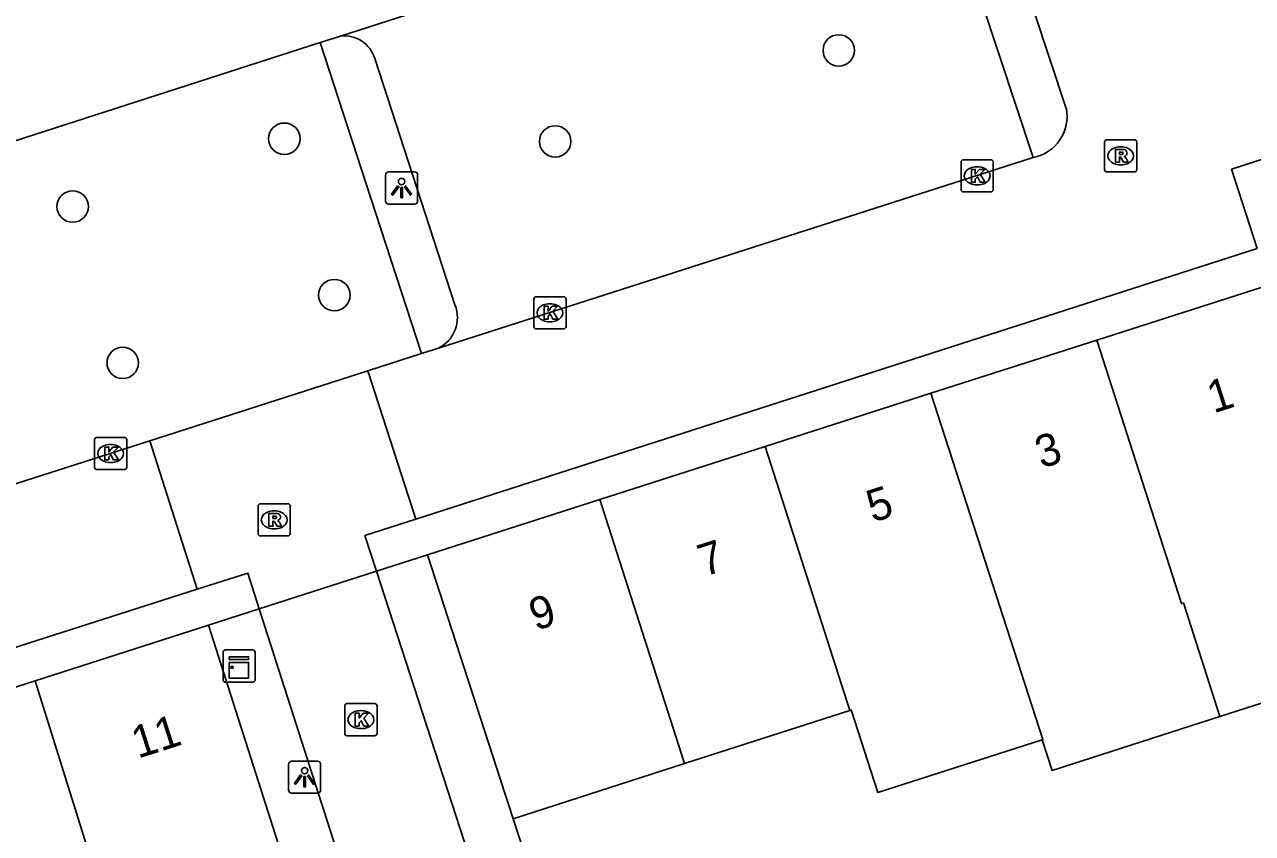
# Model space of a CAD drawing. Extents: x 159377 to 159983, y 382996 to 383595.
# Drawn here: x 159530.89 to 159569.02, y 383184.26 to 383209.38 of the extents above; entities that cross this region are included whole.
import ezdxf

# ---------------------------------------------------------------- set-up
doc = ezdxf.new("R2010")
doc.units = 0
for name, color, linetype in [('IMGEO_Boom', 7, 'Continuous'), ('IMGEO_Kast', 7, 'Continuous'), ('IMGEO_Kolk', 7, 'Continuous'), ('IMGEO_Lichtpunt', 7, 'Continuous'), ('IMGEO_Muur', 7, 'Continuous'), ('IMGEO_Pand', 7, 'Continuous'), ('IMGEO_Pand_nummerreeks', 7, 'Continuous'), ('IMGEO_Rijbaan_lokaal_open', 7, 'Continuous'), ('IMGEO_Rioolput', 7, 'Continuous'), ('IMGEO_Voetpad_open', 7, 'Continuous')]:
    doc.layers.add(name, color=color, linetype=linetype)

msp = doc.modelspace()

# ---------------------------------------------------------------- linework, layer by layer
at = {"layer": 'IMGEO_Boom'}
for centre in [(159556.178, 383208.58), (159538.959, 383205.837), (159547.371, 383205.753), (159532.387, 383203.732), (159540.514, 383200.981), (159533.942, 383198.876)]:
    msp.add_circle(centre, 0.489, dxfattribs=at)
at = {"layer": 'IMGEO_Kast'}
for p, q in [((159537.056, 383189.034), (159537.056, 383189.875)), ((159537.056, 383189.875), (159537.056, 383189.034)), ((159537.131, 383189.959), (159537.972, 383189.959)), ((159537.972, 383189.959), (159537.131, 383189.959)), ((159538.056, 383189.884), (159538.056, 383189.043)), ((159538.056, 383189.043), (159538.056, 383189.884)), ((159537.981, 383188.959), (159537.14, 383188.959)), ((159537.14, 383188.959), (159537.981, 383188.959))]:
    msp.add_line(p, q, dxfattribs=at)
for points in [[(159537.251, 383189.749), (159537.851, 383189.749), (159537.851, 383189.664), (159537.251, 383189.664), (159537.251, 383189.749)], [(159537.251, 383189.574), (159537.851, 383189.574), (159537.851, 383189.085), (159537.251, 383189.085), (159537.251, 383189.574)]]:
    msp.add_lwpolyline(points, dxfattribs=at)
msp.add_circle((159537.335, 383189.423), 0.0377, dxfattribs=at)
for centre, start, end in [((159537.134, 383189.881), 92.4484, 184.2845), ((159537.134, 383189.881), 92.4484, 184.2845), ((159537.978, 383189.881), 2.4484, 94.2845), ((159537.978, 383189.881), 2.4484, 94.2845), ((159537.134, 383189.037), 182.4484, 274.2845), ((159537.134, 383189.037), 182.4484, 274.2845), ((159537.978, 383189.037), 272.4484, 4.2845), ((159537.978, 383189.037), 272.4484, 4.2845)]:
    msp.add_arc(centre, 0.0779, start, end, dxfattribs=at)
at = {"layer": 'IMGEO_Kolk'}
for p, q in [((159559.975, 383204.259), (159559.975, 383205.111)), ((159560.05, 383205.185), (159560.902, 383205.185)), ((159560.463, 383204.965), (159560.488, 383204.965)), ((159560.976, 383205.111), (159560.976, 383204.259)), ((159560.902, 383204.185), (159560.05, 383204.185)), ((159560.486, 383204.405), (159560.461, 383204.405)), ((159546.707, 383200.006), (159546.707, 383200.858)), ((159546.782, 383200.932), (159547.634, 383200.932)), ((159547.195, 383200.712), (159547.22, 383200.712)), ((159547.708, 383200.858), (159547.708, 383200.006)), ((159547.218, 383200.152), (159547.193, 383200.152)), ((159547.634, 383199.932), (159546.782, 383199.932)), ((159533.139, 383196.56), (159533.991, 383196.56)), ((159533.064, 383195.634), (159533.064, 383196.486)), ((159533.552, 383196.34), (159533.577, 383196.34)), ((159534.065, 383196.486), (159534.065, 383195.634)), ((159533.575, 383195.78), (159533.55, 383195.78)), ((159533.991, 383195.56), (159533.139, 383195.56)), ((159540.837, 383187.369), (159540.837, 383188.221)), ((159540.912, 383188.295), (159541.764, 383188.295)), ((159541.838, 383188.221), (159541.838, 383187.369)), ((159541.325, 383188.075), (159541.35, 383188.075)), ((159541.348, 383187.515), (159541.323, 383187.515)), ((159541.764, 383187.295), (159540.912, 383187.295))]:
    msp.add_line(p, q, dxfattribs=at)
for points in [[(159559.975, 383204.259), (159559.975, 383205.111)], [(159560.05, 383205.185), (159560.902, 383205.185)], [(159560.976, 383205.111), (159560.976, 383204.259)], [(159560.296, 383204.885), (159560.419, 383204.885), (159560.419, 383204.734), (159560.549, 383204.885), (159560.713, 383204.885), (159560.567, 383204.734), (159560.72, 383204.485), (159560.568, 383204.485), (159560.483, 383204.649), (159560.419, 383204.582), (159560.419, 383204.485), (159560.296, 383204.485), (159560.296, 383204.885)], [(159560.902, 383204.185), (159560.05, 383204.185)], [(159546.707, 383200.006), (159546.707, 383200.858)], [(159546.782, 383200.932), (159547.634, 383200.932)], [(159547.708, 383200.858), (159547.708, 383200.006)], [(159547.028, 383200.632), (159547.151, 383200.632), (159547.151, 383200.481), (159547.281, 383200.632), (159547.445, 383200.632), (159547.299, 383200.481), (159547.452, 383200.232), (159547.3, 383200.232), (159547.215, 383200.396), (159547.151, 383200.329), (159547.151, 383200.232), (159547.028, 383200.232), (159547.028, 383200.632)], [(159547.634, 383199.932), (159546.782, 383199.932)], [(159533.139, 383196.56), (159533.991, 383196.56)], [(159533.064, 383195.634), (159533.064, 383196.486)], [(159533.385, 383196.26), (159533.508, 383196.26), (159533.508, 383196.109), (159533.638, 383196.26), (159533.802, 383196.26), (159533.656, 383196.109), (159533.809, 383195.86), (159533.657, 383195.86), (159533.572, 383196.024), (159533.508, 383195.957), (159533.508, 383195.86), (159533.385, 383195.86), (159533.385, 383196.26)], [(159534.065, 383196.486), (159534.065, 383195.634)], [(159533.991, 383195.56), (159533.139, 383195.56)], [(159540.837, 383187.369), (159540.837, 383188.221)], [(159540.912, 383188.295), (159541.764, 383188.295)], [(159541.838, 383188.221), (159541.838, 383187.369)], [(159541.158, 383187.995), (159541.281, 383187.995), (159541.281, 383187.844), (159541.411, 383187.995), (159541.575, 383187.995), (159541.429, 383187.844), (159541.582, 383187.595), (159541.43, 383187.595), (159541.345, 383187.759), (159541.281, 383187.692), (159541.281, 383187.595), (159541.158, 383187.595), (159541.158, 383187.995)], [(159541.764, 383187.295), (159540.912, 383187.295)]]:
    msp.add_lwpolyline(points, dxfattribs=at)
for centre, start, end in [((159560.052, 383205.109), 91.552, 178.448), ((159560.052, 383205.109), 91.552, 178.448), ((159560.9, 383205.109), 1.552, 88.448), ((159560.9, 383205.109), 1.552, 88.448), ((159560.052, 383204.261), 181.552, 268.448), ((159560.052, 383204.261), 181.552, 268.448), ((159560.9, 383204.261), 271.552, 358.448), ((159560.9, 383204.261), 271.552, 358.448), ((159546.784, 383200.856), 91.552, 178.448), ((159546.784, 383200.856), 91.552, 178.448), ((159547.632, 383200.856), 1.552, 88.448), ((159547.632, 383200.856), 1.552, 88.448), ((159546.784, 383200.008), 181.552, 268.448), ((159546.784, 383200.008), 181.552, 268.448), ((159547.632, 383200.008), 271.552, 358.448), ((159547.632, 383200.008), 271.552, 358.448), ((159533.141, 383196.484), 91.552, 178.448), ((159533.141, 383196.484), 91.552, 178.448), ((159533.989, 383196.484), 1.552, 88.448), ((159533.989, 383196.484), 1.552, 88.448), ((159533.141, 383195.636), 181.552, 268.448), ((159533.141, 383195.636), 181.552, 268.448), ((159533.989, 383195.636), 271.552, 358.448), ((159533.989, 383195.636), 271.552, 358.448), ((159540.914, 383188.219), 91.552, 178.448), ((159540.914, 383188.219), 91.552, 178.448), ((159541.762, 383188.219), 1.552, 88.448), ((159541.762, 383188.219), 1.552, 88.448), ((159540.914, 383187.371), 181.552, 268.448), ((159540.914, 383187.371), 181.552, 268.448), ((159541.762, 383187.371), 271.552, 358.448), ((159541.762, 383187.371), 271.552, 358.448)]:
    msp.add_arc(centre, 0.0765, start, end, dxfattribs=at)
for centre, major_axis, ratio, start_param, end_param in [((159560.462, 383204.685), (-0.387, 0.002), 0.722429, 4.712389, 7.853982), ((159560.487, 383204.685), (-0.39, 0.002), 0.717154, 1.570796, 4.712389), ((159547.194, 383200.432), (-0.387, 0.002), 0.722429, 4.712389, 7.853982), ((159547.219, 383200.432), (-0.39, 0.002), 0.717154, 1.570796, 4.712389), ((159533.551, 383196.06), (-0.387, 0.002), 0.722429, 4.712389, 7.853982), ((159533.576, 383196.06), (-0.39, 0.002), 0.717154, 1.570796, 4.712389), ((159541.324, 383187.795), (-0.387, 0.002), 0.722429, 4.712389, 7.853982), ((159541.349, 383187.795), (-0.39, 0.002), 0.717154, 1.570796, 4.712389)]:
    msp.add_ellipse(centre, major_axis=major_axis, ratio=ratio, start_param=start_param, end_param=end_param, dxfattribs=at)
at = {"layer": 'IMGEO_Lichtpunt'}
for p, q in [((159542.103, 383204.71), (159542.103, 383203.903)), ((159542.103, 383204.71), (159542.103, 383203.903)), ((159543.005, 383204.805), (159542.197, 383204.805)), ((159543.005, 383204.805), (159542.197, 383204.805)), ((159543.099, 383203.903), (159543.099, 383204.71)), ((159543.099, 383203.903), (159543.099, 383204.71)), ((159542.197, 383203.809), (159543.005, 383203.809)), ((159542.197, 383203.809), (159543.005, 383203.809)), ((159539.091, 383186.412), (159539.091, 383185.605)), ((159539.091, 383186.412), (159539.091, 383185.605)), ((159539.993, 383186.507), (159539.185, 383186.507)), ((159539.993, 383186.507), (159539.185, 383186.507)), ((159540.087, 383185.605), (159540.087, 383186.412)), ((159540.087, 383185.605), (159540.087, 383186.412)), ((159539.185, 383185.511), (159539.993, 383185.511)), ((159539.185, 383185.511), (159539.993, 383185.511))]:
    msp.add_line(p, q, dxfattribs=at)
for points in [[(159542.477, 383204.374), (159542.516, 383204.346), (159542.328, 383204.084), (159542.29, 383204.111), (159542.477, 383204.374)], [(159542.579, 383204.326), (159542.626, 383204.326), (159542.626, 383204.004), (159542.579, 383204.004), (159542.579, 383204.326)], [(159542.689, 383204.346), (159542.727, 383204.373), (159542.914, 383204.111), (159542.875, 383204.083), (159542.689, 383204.346)], [(159539.465, 383186.076), (159539.504, 383186.048), (159539.316, 383185.786), (159539.278, 383185.813), (159539.465, 383186.076)], [(159539.567, 383186.028), (159539.614, 383186.028), (159539.614, 383185.706), (159539.567, 383185.706), (159539.567, 383186.028)], [(159539.677, 383186.048), (159539.715, 383186.075), (159539.902, 383185.813), (159539.863, 383185.785), (159539.677, 383186.048)]]:
    msp.add_lwpolyline(points, dxfattribs=at)
for centre in [(159542.602, 383204.508), (159539.59, 383186.21)]:
    msp.add_circle(centre, 0.0994, dxfattribs=at)
for centre, start, end in [((159542.197, 383204.71), 90, 180), ((159542.197, 383204.71), 90, 180), ((159543.005, 383204.71), 0, 90), ((159543.005, 383204.71), 0, 90), ((159542.197, 383203.903), 180, 270), ((159542.197, 383203.903), 180, 270), ((159543.005, 383203.903), 270, 0), ((159543.005, 383203.903), 270, 360), ((159539.185, 383186.412), 90, 180), ((159539.185, 383186.412), 90, 180), ((159539.993, 383186.412), 0, 90), ((159539.993, 383186.412), 0, 90), ((159539.185, 383185.605), 180, 270), ((159539.185, 383185.605), 180, 270), ((159539.993, 383185.605), 270, 0), ((159539.993, 383185.605), 270, 360)]:
    msp.add_arc(centre, 0.0946, start, end, dxfattribs=at)
at = {"layer": 'IMGEO_Muur'}
msp.add_lwpolyline([(159546.069, 383184.712), (159549.352, 383174.651)], dxfattribs=at)
at = {"layer": 'IMGEO_Pand'}
for points in [[(159569.587, 383201.314), (159564.189, 383199.583)], [(159564.189, 383199.583), (159559.039, 383197.931)], [(159568.017, 383187.893), (159566.885, 383191.422), (159566.818, 383191.4), (159564.189, 383199.583)], [(159553.888, 383196.279), (159559.039, 383197.931)], [(159559.039, 383197.931), (159562.517, 383187.176), (159562.495, 383187.169)], [(159548.757, 383194.633), (159553.888, 383196.279)], [(159556.521, 383188.082), (159553.888, 383196.279)], [(159548.757, 383194.633), (159543.404, 383192.916)], [(159551.391, 383186.428), (159548.757, 383194.633)], [(159568.017, 383187.893), (159573.31, 383189.59), (159572.175, 383193.13), (159572.197, 383193.137)], [(159546.069, 383184.712), (159543.404, 383192.916)], [(159536.607, 383190.727), (159531.222, 383189)], [(159536.607, 383190.727), (159539.227, 383182.52)], [(159531.222, 383189), (159526.088, 383187.353)], [(159531.222, 383189), (159533.786, 383180.776)], [(159556.521, 383188.082), (159551.391, 383186.428)], [(159562.495, 383187.169), (159557.389, 383185.532), (159556.567, 383188.097), (159556.521, 383188.082)], [(159562.495, 383187.169), (159562.8, 383186.22), (159568.017, 383187.893)], [(159546.069, 383184.712), (159551.391, 383186.428)]]:
    msp.add_lwpolyline(points, dxfattribs=at)
at = {"layer": 'IMGEO_Rijbaan_lokaal_open'}
for points in [[(159540.707, 383209.028), (159559.015, 383214.923)], [(159560.719, 383214.415), (159563.245, 383206.781)], [(159594.442, 383213.217), (159593.923, 383213.154), (159568.377, 383204.889), (159569.171, 383202.429), (159543.044, 383194.025)], [(159529.915, 383205.553), (159540.074, 383208.824)], [(159540.074, 383208.824), (159540.707, 383209.028)], [(159520.354, 383207.214), (159514.946, 383205.47), (159500, 383200.651), (159493.749, 383198.635), (159499.75, 383180.18), (159500, 383180.243), (159536.251, 383191.843)], [(159562.21, 383205.251), (159543.744, 383199.332)], [(159543.744, 383199.332), (159543.216, 383199.162)], [(159543.216, 383199.162), (159541.549, 383198.628)], [(159534.778, 383196.457), (159541.549, 383198.628)], [(159541.549, 383198.628), (159543.044, 383194.025)], [(159534.778, 383196.457), (159526.041, 383193.657)], [(159536.251, 383191.843), (159534.778, 383196.457)], [(159543.044, 383194.025), (159541.465, 383193.517), (159541.825, 383192.407)], [(159536.251, 383191.843), (159537.828, 383192.348), (159538.183, 383191.241)], [(159538.183, 383191.241), (159541.825, 383192.407)], [(159541.825, 383192.407), (159548.569, 383171.62)], [(159544.328, 383172.063), (159538.183, 383191.241)]]:
    msp.add_lwpolyline(points, dxfattribs=at)
msp.add_arc((159561.955, 383206.539), 1.313, 281.2117, 10.6339, dxfattribs=at)
at = {"layer": 'IMGEO_Rioolput'}
for p, q in [((159564.433, 383204.88), (159564.433, 383205.732)), ((159564.508, 383205.806), (159565.36, 383205.806)), ((159565.434, 383205.732), (159565.434, 383204.88)), ((159564.921, 383205.586), (159564.946, 383205.586)), ((159564.944, 383205.026), (159564.919, 383205.026)), ((159565.36, 383204.806), (159564.508, 383204.806)), ((159538.145, 383193.574), (159538.145, 383194.426)), ((159538.22, 383194.5), (159539.072, 383194.5)), ((159538.633, 383194.28), (159538.658, 383194.28)), ((159539.146, 383194.426), (159539.146, 383193.574)), ((159539.072, 383193.5), (159538.22, 383193.5)), ((159538.656, 383193.72), (159538.631, 383193.72))]:
    msp.add_line(p, q, dxfattribs=at)
for points in [[(159564.433, 383204.88), (159564.433, 383205.732)], [(159564.508, 383205.806), (159565.36, 383205.806)], [(159565.434, 383205.732), (159565.434, 383204.88)], [(159565.022, 383205.504), (159564.77, 383205.506), (159564.77, 383205.106)], [(159564.948, 383205.425), (159564.894, 383205.425), (159564.894, 383205.344)], [(159564.894, 383205.344), (159564.946, 383205.344)], [(159564.77, 383205.106), (159564.894, 383205.106), (159564.894, 383205.268), (159564.905, 383205.268)], [(159564.952, 383205.239), (159565.023, 383205.106), (159565.163, 383205.106), (159565.098, 383205.232)], [(159565.36, 383204.806), (159564.508, 383204.806)], [(159538.145, 383193.574), (159538.145, 383194.426)], [(159538.22, 383194.5), (159539.072, 383194.5)], [(159539.146, 383194.426), (159539.146, 383193.574)], [(159538.734, 383194.198), (159538.482, 383194.2), (159538.482, 383193.8)], [(159538.482, 383193.8), (159538.606, 383193.8), (159538.606, 383193.962), (159538.617, 383193.962)], [(159538.66, 383194.119), (159538.606, 383194.119), (159538.606, 383194.038)], [(159538.606, 383194.038), (159538.658, 383194.038)], [(159538.664, 383193.933), (159538.735, 383193.8), (159538.875, 383193.8), (159538.81, 383193.926)], [(159539.072, 383193.5), (159538.22, 383193.5)]]:
    msp.add_lwpolyline(points, dxfattribs=at)
for centre, radius, start, end in [((159564.51, 383205.73), 0.0765, 91.552, 178.448), ((159564.51, 383205.73), 0.0765, 91.552, 178.448), ((159565.358, 383205.73), 0.0765, 1.552, 88.448), ((159565.358, 383205.73), 0.0765, 1.552, 88.448), ((159564.93, 383205.533), 0.19, 274.7715, 282.9687), ((159564.954, 383205.329), 0.0964, 77.0061, 93.1865), ((159564.968, 383205.386), 0.0378, 276.6634, 79.6772), ((159565.021, 383205.394), 0.109, 350.3612, 89.416), ((159565.019, 383205.394), 0.112, 277.5842, 350.9817), ((159565.003, 383205.179), 0.108, 29.5134, 73.7905), ((159564.904, 383205.215), 0.0533, 26.0293, 88.6989), ((159564.51, 383204.882), 0.0765, 181.552, 268.448), ((159564.51, 383204.882), 0.0765, 181.552, 268.448), ((159565.358, 383204.882), 0.0765, 271.552, 358.448), ((159565.358, 383204.882), 0.0765, 271.552, 358.448), ((159538.222, 383194.424), 0.0765, 91.552, 178.448), ((159538.222, 383194.424), 0.0765, 91.552, 178.448), ((159539.07, 383194.424), 0.0765, 1.552, 88.448), ((159539.07, 383194.424), 0.0765, 1.552, 88.448), ((159538.616, 383193.909), 0.0533, 26.0293, 88.6989), ((159538.642, 383194.227), 0.19, 274.7715, 282.9687), ((159538.666, 383194.023), 0.0964, 77.0061, 93.1865), ((159538.68, 383194.08), 0.0378, 276.6634, 79.6772), ((159538.733, 383194.088), 0.109, 350.3612, 89.416), ((159538.731, 383194.088), 0.112, 277.5842, 350.9817), ((159538.715, 383193.873), 0.108, 29.5134, 73.7905), ((159538.222, 383193.576), 0.0765, 181.552, 268.448), ((159538.222, 383193.576), 0.0765, 181.552, 268.448), ((159539.07, 383193.576), 0.0765, 271.552, 358.448), ((159539.07, 383193.576), 0.0765, 271.552, 358.448)]:
    msp.add_arc(centre, radius, start, end, dxfattribs=at)
for centre, major_axis, ratio, start_param, end_param in [((159564.92, 383205.306), (-0.387, 0.002), 0.722429, 4.712389, 7.853982), ((159564.945, 383205.306), (-0.39, 0.002), 0.717154, 1.570796, 4.712389), ((159538.632, 383194), (-0.387, 0.002), 0.722429, 4.712389, 7.853982), ((159538.657, 383194), (-0.39, 0.002), 0.717154, 1.570796, 4.712389)]:
    msp.add_ellipse(centre, major_axis=major_axis, ratio=ratio, start_param=start_param, end_param=end_param, dxfattribs=at)
at = {"layer": 'IMGEO_Voetpad_open'}
for points in [[(159562.21, 383205.251), (159559.015, 383214.923)], [(159540.074, 383208.824), (159541.645, 383203.993), (159543.216, 383199.162)], [(159541.767, 383208.33), (159544.258, 383200.682)], [(159543.404, 383192.916), (159541.825, 383192.407)], [(159538.183, 383191.241), (159536.607, 383190.727)], [(159551.809, 383175.443), (159549.352, 383174.651), (159546.069, 383184.712)]]:
    msp.add_lwpolyline(points, dxfattribs=at)
for centre, radius, start, end in [((159540.818, 383208.043), 0.992, 16.846, 96.425), ((159543.274, 383200.284), 1.062, 296.2819, 22.0304)]:
    msp.add_arc(centre, radius, start, end, dxfattribs=at)

# ---------------------------------------------------------------- texts
at = {"layer": 'IMGEO_Pand_nummerreeks'}
for s, rotation, p in [('1', 17.7846, (159567.816, 383197.302)), ('3', 17.7846, (159562.472, 383195.587)), ('5', 17.7846, (159557.235, 383193.908)), ('7', 17.7833, (159551.999, 383192.228)), ('9', 17.7833, (159546.762, 383190.548)), ('11', 17.7843, (159534.413, 383186.578))]:
    msp.add_text(s, height=1, rotation=rotation, dxfattribs=at).set_placement(p)

doc.saveas('drawing.dxf')
